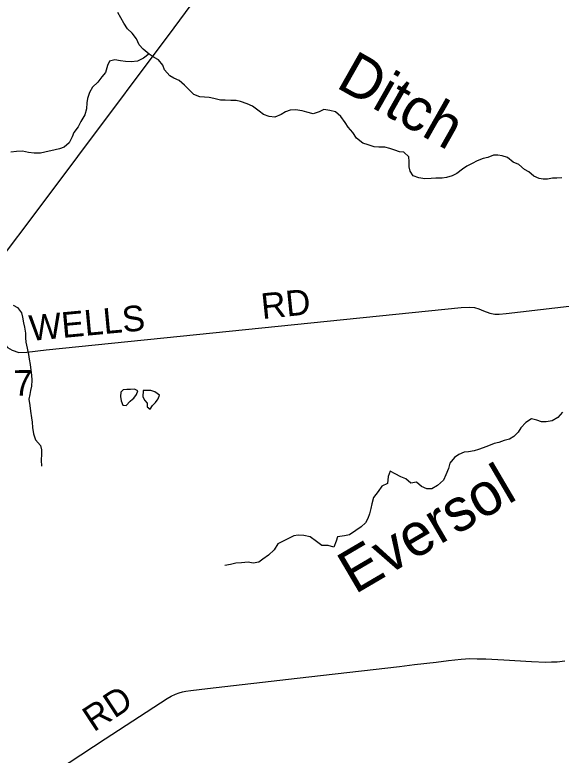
# Model space of a CAD drawing. Extents: x 114604 to 551442, y 316898 to 567001.
# Drawn here: x 145158 to 151561, y 458413 to 467092 of the extents above; entities that cross this region are included whole.
import ezdxf

# ---------------------------------------------------------------- set-up
doc = ezdxf.new("R2010")
doc.units = 0
for name, color, linetype in [('GE_P_Alignment_1000_Stations', 7, 'Continuous'), ('GE_P_Alignment_500_Bearings', 7, 'Continuous'), ('MT_X_Edge_Line', 7, 'Continuous'), ('PM_P_Cells', 7, 'Continuous'), ('PM_P_CL_Double_Solid', 7, 'Continuous'), ('PM_P_Stop_Line', 7, 'Continuous')]:
    doc.layers.add(name, color=color, linetype=linetype)

msp = doc.modelspace()

# ---------------------------------------------------------------- linework, layer by layer
at = {"layer": 'GE_P_Alignment_1000_Stations'}
msp.add_lwpolyline([(141718.7, 459999.2), (141914.9, 460233), (142056.2, 460415.4), (142314, 460742), (142935.1, 461533.1), (143265.8, 461967.7), (144815.1, 463998.2), (145324.8, 464668.3), (145896.7, 465429.3), (147026.8, 466941), (150809.3, 472065.3)], dxfattribs=at)
at = {"layer": 'GE_P_Alignment_500_Bearings'}
for points in [[(144815.1, 463998.2), (144842.3, 463909.3), (144999.5, 463315.2), (145032.9, 463240.6), (145072.2, 463190.1), (145126.2, 463160.5), (145204.2, 463134.2), (145299.8, 463137.5), (145527.1, 463163.4), (150387.8, 463659.6), (150489.7, 463665.2), (150543.9, 463660.8), (150597.4, 463643.8), (150651.7, 463620.6), (150724.7, 463596.2), (150785.8, 463584.1), (150833.7, 463583.8), (150917.6, 463591.3), (153533.5, 463893.8)], [(144946.6, 457772.2), (146217.4, 458603.9), (146944.4, 459076.9), (146991, 459105.2), (147039.6, 459128.2), (147083.4, 459145), (147122.6, 459156.1), (147161, 459163.9), (147221.8, 459172.5), (147418.1, 459195.2), (148465.7, 459315.6), (149666.7, 459454.1), (149841.8, 459474.2), (150094.6, 459503.6), (150241.6, 459521.4), (150389.8, 459536.6), (150490.6, 459544.5), (150575.6, 459544.2), (150680.3, 459540.6), (150888, 459529.1), (151214, 459510.2), (151381.5, 459503.8), (151449.1, 459505.6), (151513.3, 459508.4), (151603, 459517.3)]]:
    msp.add_lwpolyline(points, dxfattribs=at)
at = {"layer": 'MT_X_Edge_Line'}
for points in [[(146538.9, 462584.8), (146554, 462597.4), (146585.9, 462639.6), (146601.7, 462683.8), (146561.5, 462703.6), (146513.4, 462699.3), (146471.3, 462701.1), (146429.3, 462696.9), (146399.4, 462668.7)], [(146663.8, 462686.1), (146658.1, 462613.9), (146680.4, 462572), (146710.6, 462540.1), (146710.9, 462496), (146743.1, 462470.1), (146770.9, 462512.3), (146808.8, 462548.6), (146826.8, 462575.9)], [(146826.8, 462575.9), (146836.6, 462590.8), (146852.4, 462633), (146798.1, 462670.7), (146753.9, 462688.5), (146709.9, 462686.3), (146663.8, 462686.1)], [(146399.4, 462668.7), (146397.6, 462616.6), (146403.9, 462566.5), (146424.2, 462516.6), (146464.3, 462512.8), (146510.1, 462561.1), (146538.9, 462584.8)]]:
    msp.add_lwpolyline(points, dxfattribs=at)
at = {"layer": 'PM_P_Cells'}
for points in [[(147254.9, 466157.5), (147196.5, 466215.2), (147148.2, 466267), (147085.8, 466322.7), (147023.5, 466348.4), (146973.3, 466376.2), (146910.8, 466445.9), (146892.5, 466499.9), (146842.1, 466563.7), (146789.8, 466591.4), (146733.5, 466631.1), (146663.1, 466690.8), (146614.7, 466740.6), (146584.3, 466810.5), (146533.9, 466878.3), (146477.5, 466928), (146437.1, 466993.8), (146400.7, 467057.7), (146366.3, 467119.6)], [(146732, 466632.4), (146665.6, 466582.8), (146595.7, 466548.4), (146521.6, 466540), (146455.4, 466545.6), (146397.3, 466551.3), (146331.1, 466563), (146267, 466546.6), (146245.2, 466496.5), (146221.6, 466416.3), (146177.8, 466366), (146130, 466301.7), (146070.2, 466245.4), (146034.5, 466179.2), (146010.8, 466111), (146001, 466060.9), (145997.4, 465988.8), (145977.7, 465918.6), (145934, 465840.3), (145900.3, 465780.1), (145850.5, 465711.8), (145830.7, 465659.7), (145795, 465589.4), (145735.2, 465541.1), (145683.2, 465518.8), (145631.1, 465508.5), (145511, 465479.8), (145459, 465471.6), (145384.8, 465469.2), (145318.7, 465478.8), (145248.5, 465492.5), (145178.3, 465490.1), (145110.3, 465479.8)], [(151568.2, 465180.7), (151512.1, 465176.4), (151460, 465176.1), (151401.9, 465165.8), (151351.9, 465163.5), (151301.7, 465173.3), (151239.5, 465201), (151183.1, 465250.8), (151130.9, 465276.5), (151064.4, 465336.3), (150998.2, 465364), (150933.7, 465417.7), (150869.5, 465437.4), (150819.4, 465447.1), (150769.3, 465444.9), (150701.3, 465420.5), (150647.3, 465408.2), (150577.3, 465381.8), (150517.3, 465347.4), (150455.3, 465319.1), (150403.5, 465280.8), (150339.6, 465230.4), (150283.6, 465204.1), (150217.6, 465183.7), (150167.5, 465177.4), (150093.4, 465177.1), (150039.3, 465172.8), (149965.2, 465168.4), (149895, 465182), (149826.7, 465205.7), (149792.4, 465257.6), (149780.1, 465311.6), (149781.8, 465373.7), (149777.5, 465427.7), (149717.1, 465481.5), (149667, 465485.2), (149610.8, 465505), (149554.6, 465522.7), (149494.4, 465538.4), (149424.2, 465542), (149368.1, 465545.8), (149299.9, 465567.4), (149237.7, 465587.1), (149163.2, 465644.8), (149118.8, 465710.6), (149066.4, 465774.5), (149028, 465830.3), (148977.6, 465898.1), (148917.2, 465953.9), (148848.9, 465971.5), (148778.7, 465981.2), (148726.8, 465954.9), (148656.8, 465930.5), (148582.5, 465950.1), (148524.3, 465967.9), (148448.1, 465977.5), (148384, 465975.1), (148330, 465952.8), (148280.1, 465922.5), (148206.1, 465890.1), (148140, 465897.8), (148073.7, 465923.5), (148023.4, 465963.3), (147943, 466018.9), (147882.7, 466048.6), (147804.4, 466074.2), (147754.3, 466086), (147688.1, 466085.6), (147624, 466089.3), (147567.9, 466091), (147491.6, 466112.6), (147435.4, 466122.4), (147383.3, 466126.1), (147327.2, 466129.8), (147254.9, 466157.5)], [(145139.6, 463689.8), (145191.8, 463660), (145236.2, 463598.2), (145248.5, 463548.2), (145258.9, 463482.1), (145273.2, 463430.1), (145283.6, 463358.1), (145283.9, 463306), (145288.1, 463255.9), (145304.5, 463185.9), (145317, 463109.9), (145325.3, 463053.8), (145339.6, 462991.8), (145348, 462927.7), (145352.3, 462865.6), (145356.6, 462807.6), (145355, 462739.5), (145343.2, 462689.3), (145333.5, 462639.2), (145323.7, 462587), (145334.1, 462511), (145340.5, 462444.9), (145354.9, 462366.8), (145361.2, 462314.8), (145367.6, 462252.7), (145377.9, 462180.6), (145402.4, 462108.6), (145460.8, 462042.8)], [(151578.5, 462434.6), (151520.7, 462370.2), (151454.8, 462331.8), (151386.7, 462321.4), (151330.6, 462321.1), (151276.4, 462340.9), (151212.2, 462354.6), (151146.3, 462312.2), (151090.5, 462251.8), (151056.8, 462197.5), (151004.9, 462149.2), (150955, 462118.9), (150892.9, 462102.5), (150829, 462078.1), (150776.9, 462065.9), (150710.9, 462037.5), (150646.9, 462015.1), (150591, 461994.8), (150540.9, 461980.5), (150474.9, 461968.2), (150422.8, 461963.9), (150362.8, 461937.6), (150312.9, 461901.2), (150255.1, 461836.8), (150239.4, 461772.6), (150207.8, 461698.3)], [(145460.8, 462042.8), (145471.1, 461992.8), (145471.4, 461940.7), (145465.7, 461870.5), (145472.1, 461802.4)], [(150207.8, 461698.3), (150182.1, 461636.1), (150112.2, 461575.6), (150044.3, 461533.2), (149986.2, 461536.9), (149926, 461562.7), (149865.6, 461612.5), (149797.5, 461602.1), (149741.1, 461653.9), (149680.9, 461675.6), (149616.6, 461711.4), (149556.3, 461743.1), (149534.6, 461678.9), (149527, 461598.7), (149461.1, 461566.3), (149415.3, 461502), (149363.6, 461431.6), (149341.9, 461357.3), (149332.2, 461303.2), (149316.5, 461241), (149296.7, 461188.8), (149269, 461136.6), (149219.1, 461090.2), (149153.2, 461047.8), (149081.3, 460995.4), (149021.3, 460985), (148941.2, 460972.6), (148925.4, 460920.4), (148895.7, 460852.1), (148829.5, 460869.8), (148755.4, 460869.5), (148695, 460917.3), (148620.6, 460971), (148546.4, 460988.6), (148478.2, 460992.3), (148428.1, 460986), (148374.2, 460955.7), (148318.2, 460929.4), (148242.3, 460888.9), (148198.6, 460820.6), (148132.8, 460758.1), (148066.9, 460711.7), (148017, 460675.3), (147950.9, 460663), (147892.8, 460674.7), (147814.6, 460666.3), (147748.5, 460664), (147684.5, 460647.6), (147618.4, 460637.2)]]:
    msp.add_lwpolyline(points, dxfattribs=at)

# ---------------------------------------------------------------- texts
at = {"layer": 'PM_P_CL_Double_Solid'}
for s, rotation, p in [('RD', 5.87468, (148059.5, 463524.9)), ('WELLS', 5.34655, (145340.9, 463268.1)), ('7', 0.63705, (145144.9, 462625.4)), ('RD', 33.41472, (146083.2, 458678.4))]:
    msp.add_text(s, height=300, rotation=rotation, dxfattribs=at).set_placement(p)
at = {"layer": 'PM_P_Stop_Line'}
for s, height, rotation, p in [('Ditch', 499.81, 330.47422, (148908.3, 466249)), ('Eversol', 499.85, 30.41739, (149144.1, 460294.2))]:
    msp.add_text(s, height=height, rotation=rotation, dxfattribs=at).set_placement(p)

doc.saveas('drawing.dxf')
